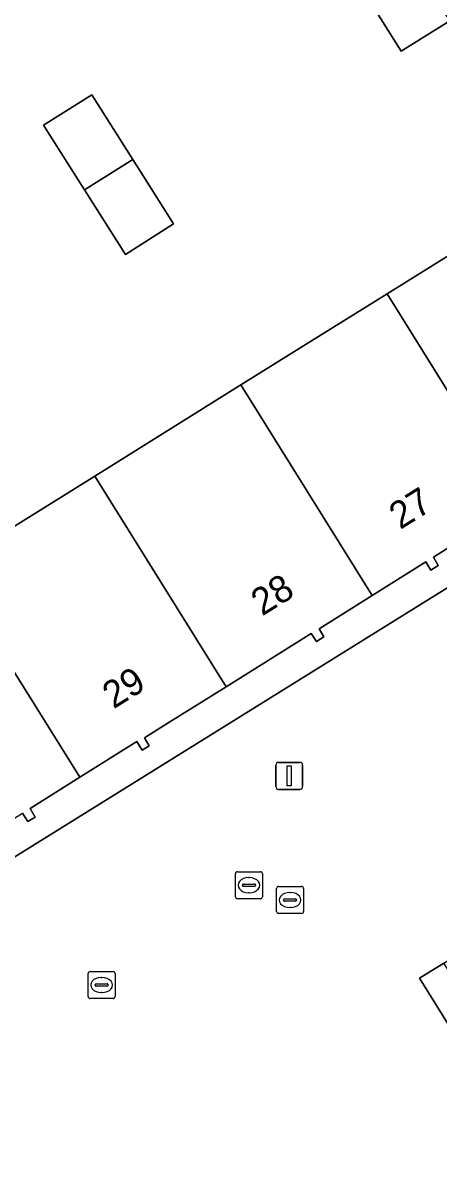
# Model space of a CAD drawing. Extents: x 159279 to 160377, y 384531 to 385888.
# Drawn here: x 159464.53 to 159479.92, y 385387.02 to 385429.79 of the extents above; entities that cross this region are included whole.
import ezdxf

# ---------------------------------------------------------------- set-up
doc = ezdxf.new("R2010")
doc.units = 0
for name, color, linetype in [('IMGEO_Erf', 7, 'Continuous'), ('IMGEO_Groenvoorziening', 7, 'Continuous'), ('IMGEO_Kolk', 7, 'Continuous'), ('IMGEO_Lichtmast', 7, 'Continuous'), ('IMGEO_Pand', 7, 'Continuous'), ('IMGEO_Pand_nummerreeks', 7, 'Continuous'), ('IMGEO_Rioolput', 7, 'Continuous'), ('IMGEO_Voetgangersgebied_open', 7, 'Continuous')]:
    doc.layers.add(name, color=color, linetype=linetype)

msp = doc.modelspace()

# ---------------------------------------------------------------- linework, layer by layer
at = {"layer": 'IMGEO_Erf'}
for points in [[(159432.397, 385439.388), (159445.622, 385418.149), (159446.687, 385416.44), (159459.434, 385395.969), (159459.81, 385396.164), (159459.179, 385397.202), (159459.413, 385397.348), (159461.218, 385398.473), (159456.364, 385406.265), (159461.772, 385409.641), (159467.18, 385413.017), (159472.589, 385416.393), (159475.103, 385417.962), (159477.999, 385419.765), (159483.412, 385423.134), (159488.824, 385426.503), (159491.783, 385421.784), (159493.723, 385418.733), (159495.539, 385419.868), (159483.57, 385439.063)], [(159459.81, 385396.164), (159496.527, 385419.019)], [(159480.553, 385410.539), (159479.715, 385410.012), (159479.888, 385409.704), (159479.619, 385409.535), (159479.436, 385409.844), (159477.454, 385408.597), (159475.491, 385407.362), (159475.662, 385407.063), (159475.385, 385406.891), (159475.195, 385407.179), (159472.052, 385405.212), (159469.865, 385403.844), (159469.027, 385403.317), (159469.193, 385403.02), (159468.94, 385402.863), (159468.739, 385403.189), (159466.628, 385401.861), (159464.794, 385400.707), (159464.974, 385400.385), (159464.706, 385400.218), (159464.512, 385400.532)]]:
    msp.add_lwpolyline(points, dxfattribs=at)
for points in [[(159477.019, 385431.164), (159475.51, 385433.586), (159477.319, 385434.692), (159478.819, 385432.287), (159480.32, 385429.882), (159478.521, 385428.753)], [(159467.069, 385427.139), (159468.586, 385424.746), (159470.103, 385422.353), (159468.319, 385421.219), (159466.801, 385423.614), (159465.282, 385426.011)]]:
    msp.add_lwpolyline(points, close=True, dxfattribs=at)
at = {"layer": 'IMGEO_Groenvoorziening'}
msp.add_lwpolyline([(159481.493, 385392.803), (159480.107, 385394.975), (159479.206, 385394.415), (159486.183, 385383.185), (159489.952, 385377.357), (159490.781, 385377.889)], close=True, dxfattribs=at)
at = {"layer": 'IMGEO_Kolk'}
for p, q in [((159467.012, 385394.662), (159467.864, 385394.662)), ((159466.937, 385393.736), (159466.937, 385394.588)), ((159467.239, 385394.205), (159467.637, 385394.205)), ((159467.425, 385394.442), (159467.45, 385394.442)), ((159467.938, 385394.588), (159467.938, 385393.736)), ((159467.196, 385394.156), (159467.196, 385394.168)), ((159467.634, 385394.119), (159467.236, 385394.119)), ((159467.448, 385393.882), (159467.423, 385393.882)), ((159467.68, 385394.168), (159467.68, 385394.156)), ((159467.864, 385393.662), (159467.012, 385393.662))]:
    msp.add_line(p, q, dxfattribs=at)
for points in [[(159467.012, 385394.662), (159467.864, 385394.662)], [(159466.937, 385393.736), (159466.937, 385394.588)], [(159467.938, 385394.588), (159467.938, 385393.736)], [(159467.864, 385393.662), (159467.012, 385393.662)]]:
    msp.add_lwpolyline(points, dxfattribs=at)
for centre, radius, start, end in [((159467.014, 385394.586), 0.0765, 91.552, 178.448), ((159467.014, 385394.586), 0.0765, 91.552, 178.448), ((159467.862, 385394.586), 0.0765, 1.552, 88.448), ((159467.862, 385394.586), 0.0765, 1.552, 88.448), ((159467.236, 385394.165), 0.0403, 85.8775, 175.7526), ((159467.641, 385394.167), 0.0386, 1.7309, 96.639), ((159467.233, 385394.155), 0.0366, 178.938, 274.7102), ((159467.637, 385394.162), 0.043, 264.8664, 352.4533), ((159467.014, 385393.738), 0.0765, 181.552, 268.448), ((159467.014, 385393.738), 0.0765, 181.552, 268.448), ((159467.862, 385393.738), 0.0765, 271.552, 358.448), ((159467.862, 385393.738), 0.0765, 271.552, 358.448)]:
    msp.add_arc(centre, radius, start, end, dxfattribs=at)
for centre, major_axis, ratio, start_param, end_param in [((159467.424, 385394.162), (-0.387, 0.002), 0.722429, 4.712389, 7.853982), ((159467.449, 385394.162), (-0.39, 0.002), 0.717154, 1.570796, 4.712389)]:
    msp.add_ellipse(centre, major_axis=major_axis, ratio=ratio, start_param=start_param, end_param=end_param, dxfattribs=at)
at = {"layer": 'IMGEO_Lichtmast'}
for p, q in [((159473.883, 385401.511), (159473.883, 385402.311)), ((159473.883, 385402.311), (159473.883, 385401.511)), ((159473.983, 385402.411), (159474.773, 385402.411)), ((159474.773, 385402.411), (159473.983, 385402.411)), ((159474.873, 385402.311), (159474.873, 385401.511)), ((159474.873, 385401.511), (159474.873, 385402.311)), ((159474.773, 385401.411), (159473.983, 385401.411)), ((159473.983, 385401.411), (159474.773, 385401.411))]:
    msp.add_line(p, q, dxfattribs=at)
msp.add_lwpolyline([(159474.303, 385402.286), (159474.453, 385402.286), (159474.453, 385401.536), (159474.303, 385401.536), (159474.303, 385402.286)], dxfattribs=at)
for centre, start, end in [((159473.983, 385402.311), 90, 180), ((159473.983, 385402.311), 90, 180), ((159474.773, 385402.311), 0, 90), ((159474.773, 385402.311), 360, 90), ((159473.983, 385401.511), 180, 270), ((159473.983, 385401.511), 180, 270), ((159474.773, 385401.511), 270, 0), ((159474.773, 385401.511), 270, 0)]:
    msp.add_arc(centre, 0.1, start, end, dxfattribs=at)
at = {"layer": 'IMGEO_Pand'}
for points in [[(159478.819, 385432.287), (159477.019, 385431.164), (159478.521, 385428.753), (159480.32, 385429.882)], [(159467.069, 385427.139), (159465.282, 385426.011), (159466.801, 385423.614), (159468.586, 385424.746)], [(159468.586, 385424.746), (159466.801, 385423.614), (159468.319, 385421.219), (159470.103, 385422.353)], [(159483.412, 385423.134), (159477.999, 385419.765), (159482.848, 385411.975), (159485.883, 385413.874), (159486.084, 385413.574), (159486.352, 385413.742), (159486.183, 385414.04), (159487.095, 385414.613), (159488.26, 385415.346)], [(159477.999, 385419.765), (159475.103, 385417.962), (159472.589, 385416.393), (159477.454, 385408.597), (159479.436, 385409.844), (159479.619, 385409.535), (159479.888, 385409.704), (159479.715, 385410.012), (159480.553, 385410.539), (159482.848, 385411.975)], [(159472.589, 385416.393), (159467.18, 385413.017), (159472.052, 385405.212), (159475.195, 385407.179), (159475.385, 385406.891), (159475.662, 385407.063), (159475.491, 385407.362), (159477.454, 385408.597)], [(159467.18, 385413.017), (159461.772, 385409.641), (159466.628, 385401.861), (159468.739, 385403.189), (159468.94, 385402.863), (159469.193, 385403.02), (159469.027, 385403.317), (159469.865, 385403.844), (159472.052, 385405.212)], [(159461.772, 385409.641), (159456.364, 385406.265), (159461.218, 385398.473), (159464.512, 385400.532), (159464.706, 385400.218), (159464.974, 385400.385), (159464.794, 385400.707), (159466.628, 385401.861)]]:
    msp.add_lwpolyline(points, close=True, dxfattribs=at)
at = {"layer": 'IMGEO_Rioolput'}
for p, q in [((159472.387, 385397.434), (159472.387, 385398.286)), ((159472.462, 385398.36), (159473.314, 385398.36)), ((159472.875, 385398.14), (159472.9, 385398.14)), ((159473.388, 385398.286), (159473.388, 385397.434)), ((159472.646, 385397.854), (159472.646, 385397.866)), ((159473.084, 385397.817), (159472.686, 385397.817)), ((159472.689, 385397.903), (159473.087, 385397.903)), ((159473.13, 385397.866), (159473.13, 385397.854)), ((159473.911, 385396.886), (159473.911, 385397.738)), ((159473.986, 385397.812), (159474.838, 385397.812)), ((159474.912, 385397.738), (159474.912, 385396.886)), ((159473.314, 385397.36), (159472.462, 385397.36)), ((159472.898, 385397.58), (159472.873, 385397.58)), ((159474.17, 385397.306), (159474.17, 385397.318)), ((159474.608, 385397.269), (159474.21, 385397.269)), ((159474.213, 385397.355), (159474.611, 385397.355)), ((159474.399, 385397.592), (159474.424, 385397.592)), ((159474.654, 385397.318), (159474.654, 385397.306)), ((159474.838, 385396.812), (159473.986, 385396.812)), ((159474.422, 385397.032), (159474.397, 385397.032))]:
    msp.add_line(p, q, dxfattribs=at)
for points in [[(159472.387, 385397.434), (159472.387, 385398.286)], [(159472.462, 385398.36), (159473.314, 385398.36)], [(159473.388, 385398.286), (159473.388, 385397.434)], [(159473.911, 385396.886), (159473.911, 385397.738)], [(159473.986, 385397.812), (159474.838, 385397.812)], [(159474.912, 385397.738), (159474.912, 385396.886)], [(159473.314, 385397.36), (159472.462, 385397.36)], [(159474.838, 385396.812), (159473.986, 385396.812)]]:
    msp.add_lwpolyline(points, dxfattribs=at)
for centre, radius, start, end in [((159472.464, 385398.284), 0.0765, 91.552, 178.448), ((159472.464, 385398.284), 0.0765, 91.552, 178.448), ((159473.312, 385398.284), 0.0765, 1.552, 88.448), ((159473.312, 385398.284), 0.0765, 1.552, 88.448), ((159472.686, 385397.863), 0.0403, 85.8775, 175.7526), ((159472.683, 385397.853), 0.0366, 178.938, 274.7102), ((159473.087, 385397.86), 0.043, 264.8664, 352.4533), ((159473.091, 385397.865), 0.0386, 1.7309, 96.639), ((159473.988, 385397.736), 0.0765, 91.552, 178.448), ((159473.988, 385397.736), 0.0765, 91.552, 178.448), ((159474.836, 385397.736), 0.0765, 1.552, 88.448), ((159474.836, 385397.736), 0.0765, 1.552, 88.448), ((159472.464, 385397.436), 0.0765, 181.552, 268.448), ((159472.464, 385397.436), 0.0765, 181.552, 268.448), ((159473.312, 385397.436), 0.0765, 271.552, 358.448), ((159473.312, 385397.436), 0.0765, 271.552, 358.448), ((159474.21, 385397.315), 0.0403, 85.8775, 175.7526), ((159474.207, 385397.305), 0.0366, 178.938, 274.7102), ((159474.611, 385397.312), 0.043, 264.8664, 352.4533), ((159474.615, 385397.317), 0.0386, 1.7309, 96.639), ((159473.988, 385396.888), 0.0765, 181.552, 268.448), ((159473.988, 385396.888), 0.0765, 181.552, 268.448), ((159474.836, 385396.888), 0.0765, 271.552, 358.448), ((159474.836, 385396.888), 0.0765, 271.552, 358.448)]:
    msp.add_arc(centre, radius, start, end, dxfattribs=at)
for centre, major_axis, ratio, start_param, end_param in [((159472.874, 385397.86), (-0.387, 0.002), 0.722429, 4.712389, 7.853982), ((159472.899, 385397.86), (-0.39, 0.002), 0.717154, 1.570796, 4.712389), ((159474.398, 385397.312), (-0.387, 0.002), 0.722429, 4.712389, 7.853982), ((159474.423, 385397.312), (-0.39, 0.002), 0.717154, 1.570796, 4.712389)]:
    msp.add_ellipse(centre, major_axis=major_axis, ratio=ratio, start_param=start_param, end_param=end_param, dxfattribs=at)
at = {"layer": 'IMGEO_Voetgangersgebied_open'}
msp.add_lwpolyline([(159515.214, 385430.074), (159498.421, 385419.623), (159498.164, 385420.032), (159496.527, 385419.019), (159459.81, 385396.164), (159459.434, 385395.969), (159457.667, 385394.881), (159463.396, 385385.729), (159464.704, 385383.64), (159467.362, 385385.157), (159473.614, 385375.297), (159481.223, 385380.079), (159486.183, 385383.185), (159479.206, 385394.415), (159480.107, 385394.975), (159481.742, 385395.994), (159483.001, 385396.779), (159484.628, 385397.793), (159521.522, 385420.783)], dxfattribs=at)

# ---------------------------------------------------------------- texts
at = {"layer": 'IMGEO_Pand_nummerreeks'}
for s, p in [('27', (159478.487, 385411.015)), ('28', (159473.379, 385407.812)), ('29', (159467.879, 385404.37))]:
    msp.add_text(s, height=1, rotation=32.0341, dxfattribs=at).set_placement(p)

doc.saveas('drawing.dxf')
